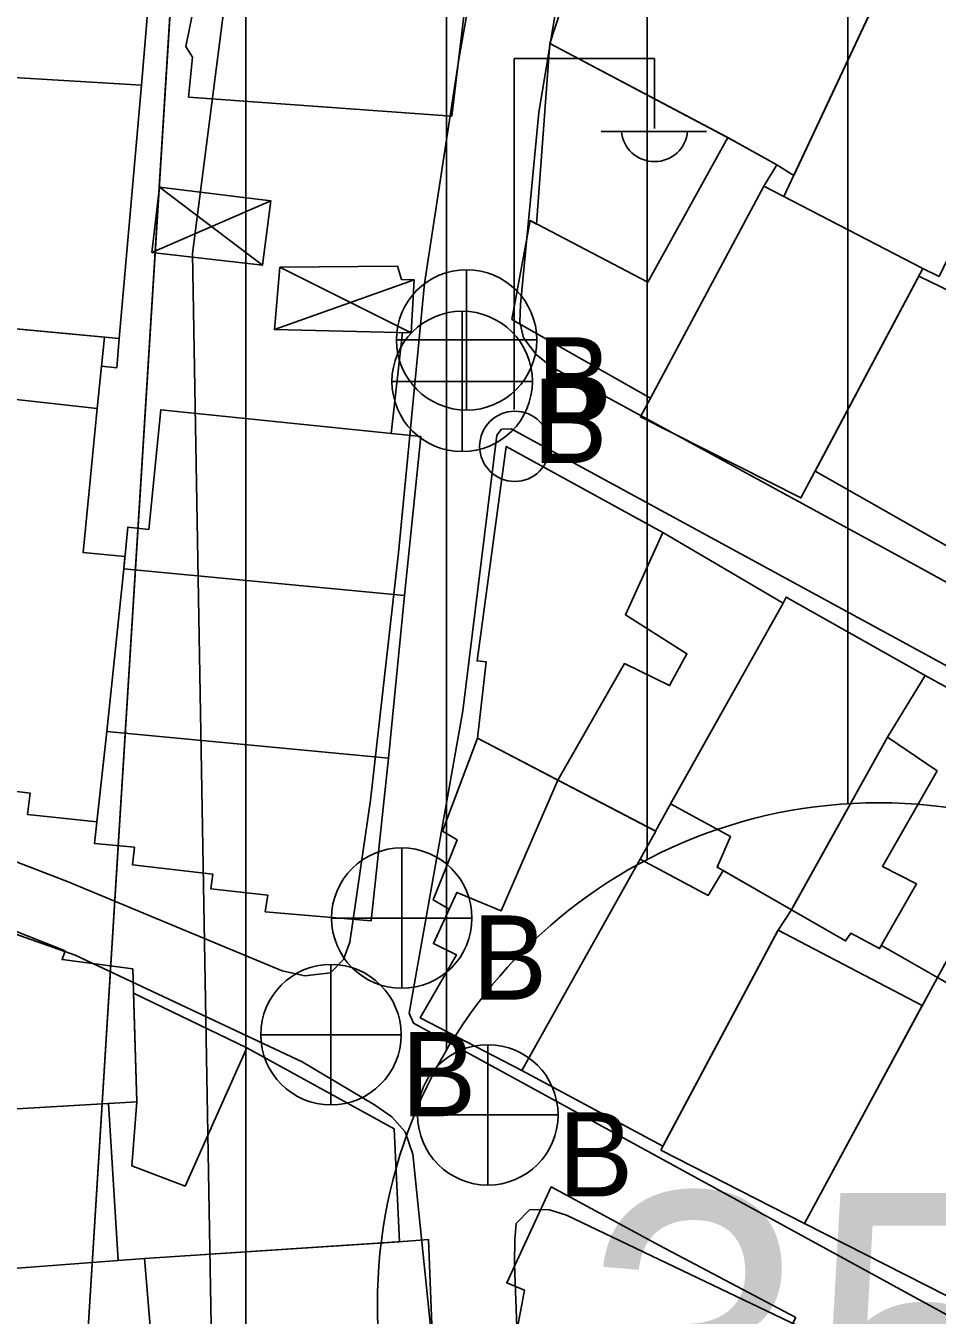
# Model space of a CAD drawing. Extents: x 417997 to 421451, y 4451742 to 4455216.
# Drawn here: x 420452.3 to 420497.7, y 4453298.8 to 4453363 of the extents above; entities that cross this region are included whole.
import ezdxf

# ---------------------------------------------------------------- set-up
doc = ezdxf.new("R2010")
doc.units = 0
for name, color, linetype in [('ADAKENARI', 7, 'Continuous'), ('B_Mesken', 7, 'Continuous'), ('B_Sundurma', 7, 'Continuous'), ('B_Teras', 7, 'Continuous'), ('PL_KON_MEV_350', 7, 'Continuous'), ('S_Elektrik_Diregi', 7, 'Continuous'), ('S_Rogar_Kapagi_Buski', 7, 'Continuous'), ('Sinir_Duvar_tek_tarafa_ait', 7, 'Continuous'), ('SM_DAIRE', 7, 'Continuous'), ('SM_TAKS', 7, 'Continuous'), ('SN_KENTSEL_DONUSUM', 7, 'Continuous'), ('TR_ORTAYOGUNKONUT', 7, 'Continuous'), ('Yol_Sose', 7, 'Continuous')]:
    doc.layers.add(name, color=color, linetype=linetype)

msp = doc.modelspace()

# ---------------------------------------------------------------- linework, layer by layer
at = {"layer": 'ADAKENARI'}
msp.add_line((420453.249, 4453263.697), (420460.695, 4453383.297), dxfattribs=at)
msp.add_line((420453.249, 4453263.697), (420460.695, 4453383.297), dxfattribs=at)
at = {"layer": 'B_Mesken'}
for points in [[(420481.23, 4453370.81), (420494.527, 4453364.027), (420490.556, 4453355.575), (420489.719, 4453356.102), (420487.276, 4453357.459), (420478.407, 4453362.148)], [(420460.394, 4453359.477), (420460.596, 4453361.473), (420460.258, 4453362.003), (420461.038, 4453365.848), (420459.878, 4453365.986), (420459.825, 4453367.629), (420458.704, 4453367.853), (420458.951, 4453369.543), (420474.499, 4453366.722), (420473.514, 4453358.517)], [(420458.057, 4453360.062), (420458.704, 4453367.853), (420446.957, 4453368.755), (420446.119, 4453360.792)], [(420490.063, 4453354.526), (420495.054, 4453365.149), (420503, 4453361.343), (420497.8, 4453350.534), (420496.996, 4453350.925)], [(420477.741, 4453353.148), (420478.407, 4453362.148), (420487.477, 4453357.346), (420489.719, 4453356.102), (420489.075, 4453355.039), (420483.419, 4453344.468), (420476.506, 4453348.391), (420477.418, 4453353.316)], [(420458.057, 4453360.062), (420456.94, 4453347.444), (420445.083, 4453348.554), (420446.119, 4453360.792)], [(420489.075, 4453355.039), (420496.996, 4453350.925), (420490.92, 4453339.498), (420482.918, 4453343.532)], [(420499.09, 4453336.587), (420491.632, 4453340.836), (420496.797, 4453350.55), (420505.11, 4453346.507)], [(420456.94, 4453347.444), (420456.827, 4453345.982), (420456.06, 4453346.06), (420455.846, 4453343.955), (420455.134, 4453336.776), (420457.225, 4453336.583), (420457.162, 4453335.969), (420456.315, 4453327.857), (420455.817, 4453323.346), (420452.365, 4453323.722), (420452.493, 4453324.782), (420449.942, 4453325.103), (420450.106, 4453326.049), (420447.273, 4453326.137), (420444.709, 4453327.965), (420444.744, 4453328.716), (420443.89, 4453329.056), (420445.204, 4453345.135), (420445.549, 4453348.511)], [(420471.155, 4453334.629), (420471.973, 4453342.555), (420459.005, 4453343.889), (420458.412, 4453337.929), (420457.374, 4453338.04), (420457.162, 4453335.969)], [(420490.026, 4453334.251), (420484.035, 4453337.78), (420476.222, 4453342.057), (420474.775, 4453331.369), (420475.236, 4453331.322), (420474.796, 4453327.526), (420478.806, 4453325.431), (420483.665, 4453322.892), (420484.548, 4453324.489), (420490.026, 4453334.251)], [(420457.162, 4453335.969), (420456.315, 4453327.857), (420470.368, 4453326.53), (420471.155, 4453334.629)], [(420497.109, 4453330.646), (420490.18, 4453334.55), (420490.026, 4453334.251), (420484.419, 4453324.255), (420487.405, 4453322.62), (420486.736, 4453321.094), (420490.447, 4453318.965), (420495.236, 4453327.579)], [(420497.109, 4453330.646), (420503.941, 4453326.879), (420497.717, 4453315.593), (420494.931, 4453317.194), (420494.839, 4453317.033), (420493.402, 4453317.798), (420493.145, 4453317.415), (420490.447, 4453318.965), (420495.236, 4453327.579)], [(420470.368, 4453326.53), (420469.501, 4453318.419), (420464.218, 4453318.87), (420464.354, 4453319.688), (420461.507, 4453320.013), (420461.609, 4453320.738), (420457.598, 4453321.209), (420457.696, 4453322.088), (420455.699, 4453322.276), (420456.315, 4453327.857)], [(420474.796, 4453327.526), (420473.047, 4453322.889), (420473.776, 4453322.448), (420472.585, 4453319.457), (420473.381, 4453318.995), (420472.601, 4453317.286), (420473.747, 4453316.728), (420471.939, 4453313.576), (420477.004, 4453310.952), (420483.689, 4453322.879)], [(420489.755, 4453317.896), (420490.447, 4453318.965), (420487.036, 4453320.922), (420486.293, 4453319.684), (420482.91, 4453321.49), (420477.004, 4453310.952), (420484.04, 4453307.192)], [(420443.639, 4453317.31), (420443.647, 4453319.889), (420449.575, 4453318.768), (420454.241, 4453316.92), (420454.092, 4453316.489), (420457.609, 4453316.024), (420457.808, 4453309.399), (420444.103, 4453308.604)], [(420483.934, 4453306.993), (420491.097, 4453303.329), (420496.963, 4453314.197), (420489.788, 4453317.956)], [(420498.156, 4453299.746), (420491.097, 4453303.329), (420497.717, 4453315.593), (420504.9, 4453311.525)], [(420463.299, 4453312.083), (420470.64, 4453308.046), (420470.905, 4453302.422), (420458.196, 4453301.586), (420456.885, 4453301.486), (420456.404, 4453309.317), (420457.808, 4453309.399), (420457.646, 4453314.807)], [(420444.425, 4453300.537), (420444.03, 4453300.425), (420443.568, 4453308.496), (420444.103, 4453308.604), (420456.404, 4453309.317), (420456.885, 4453301.486)], [(420490.656, 4453298.646), (420483.87, 4453302.235), (420478.463, 4453305.153), (420476.252, 4453300.374), (420477.132, 4453300.016), (420476.594, 4453297.092), (420477.025, 4453296.883), (420476.895, 4453291.853), (420480.351, 4453290.02), (420479.951, 4453289.317), (420483.079, 4453287.803), (420482.696, 4453287.134), (420484.064, 4453286.336), (420485.008, 4453287.637), (420488.111, 4453293.726)], [(420458.196, 4453301.586), (420458.861, 4453293.625), (420472.67, 4453294.454), (420472.357, 4453302.526), (420471.302, 4453302.449)], [(420444.425, 4453300.537), (420444.818, 4453293.044), (420458.861, 4453293.625), (420458.196, 4453301.586)]]:
    msp.add_lwpolyline(points, close=True, dxfattribs=at)
at = {"layer": 'B_Sundurma'}
for p, q in [((420458.946, 4453354.989), (420464.076, 4453351.101)), ((420464.491, 4453354.309), (420458.568, 4453351.735)), ((420471.483, 4453347.724), (420464.948, 4453350.998)), ((420464.675, 4453347.892), (420471.647, 4453350.361))]:
    msp.add_line(p, q, dxfattribs=at)
for points in [[(420458.946, 4453354.989), (420464.491, 4453354.309), (420464.076, 4453351.101), (420458.568, 4453351.735)], [(420471.483, 4453347.724), (420464.675, 4453347.892), (420464.948, 4453350.998), (420470.802, 4453351.046), (420471.009, 4453350.377), (420471.647, 4453350.361)]]:
    msp.add_lwpolyline(points, close=True, dxfattribs=at)
at = {"layer": 'B_Teras'}
for points in [[(420477.418, 4453353.316), (420483.287, 4453350.254), (420487.276, 4453357.459), (420489.719, 4453356.102), (420489.075, 4453355.039), (420483.419, 4453344.468), (420476.506, 4453348.391)], [(420456.208, 4453347.513), (420455.846, 4453343.955), (420445.204, 4453345.135), (420445.549, 4453348.511)], [(420484.035, 4453337.78), (420490.026, 4453334.251), (420484.548, 4453324.489), (420483.665, 4453322.892), (420478.806, 4453325.431), (420482.129, 4453331.241), (420484.374, 4453330.139), (420485.232, 4453331.732), (420482.173, 4453333.669)], [(420495.236, 4453327.579), (420497.704, 4453325.886), (420494.988, 4453321.12), (420496.683, 4453320.255), (420494.839, 4453317.033), (420493.402, 4453317.798), (420493.145, 4453317.415), (420490.447, 4453318.965), (420490.508, 4453319.096)], [(420483.689, 4453322.879), (420477.004, 4453310.952), (420471.939, 4453313.576), (420473.747, 4453316.728), (420472.601, 4453317.286), (420473.765, 4453319.836), (420475.977, 4453318.923), (420478.806, 4453325.431)], [(420444.103, 4453308.604), (420443.639, 4453317.31), (420449.564, 4453317.745), (420449.575, 4453318.768), (420454.241, 4453316.92), (420454.092, 4453316.489), (420457.609, 4453316.024), (420457.808, 4453309.399)], [(420457.646, 4453314.807), (420463.299, 4453312.083), (420460.222, 4453305.186), (420457.566, 4453306.206), (420457.808, 4453309.399)]]:
    msp.add_lwpolyline(points, close=True, dxfattribs=at)
at = {"layer": 'PL_KON_MEV_350'}
msp.add_lwpolyline([(420558.134, 4453332.732), (420507.149, 4453237.054), (420493.544, 4453232.783), (420461.53, 4453249.162), (420453.249, 4453263.697), (420460.695, 4453383.297), (420478.701, 4453373.953), (420511.546, 4453356.909)], close=True, dxfattribs=at)
at = {"layer": 'S_Elektrik_Diregi'}
for p, q in [((420476.618, 4453343.903), (420476.618, 4453361.404)), ((420476.618, 4453361.404), (420483.618, 4453361.404)), ((420483.618, 4453357.904), (420483.618, 4453361.404)), ((420480.958, 4453357.764), (420486.208, 4453357.764))]:
    msp.add_line(p, q, dxfattribs=at)
msp.add_circle((420476.654, 4453342.068), 1.75, dxfattribs=at)
msp.add_arc((420483.619, 4453357.916), 1.658, 184.83843, 355.14641, dxfattribs=at)
at = {"layer": 'S_Rogar_Kapagi_Buski'}
for p, q in [((420474.252, 4453350.873), (420474.252, 4453343.873)), ((420474.032, 4453348.803), (420474.032, 4453341.803)), ((420470.752, 4453347.373), (420477.752, 4453347.373)), ((420470.532, 4453345.303), (420477.532, 4453345.303)), ((420471.022, 4453322.053), (420471.022, 4453315.053)), ((420467.522, 4453318.553), (420474.522, 4453318.553)), ((420467.492, 4453316.243), (420467.492, 4453309.243)), ((420463.992, 4453312.743), (420470.992, 4453312.743)), ((420475.312, 4453312.243), (420475.312, 4453305.243)), ((420471.812, 4453308.743), (420478.812, 4453308.743))]:
    msp.add_line(p, q, dxfattribs=at)
for centre in [(420474.252, 4453347.373), (420474.032, 4453345.303), (420471.022, 4453318.553), (420467.492, 4453312.743), (420475.312, 4453308.743)]:
    msp.add_circle(centre, 3.5, dxfattribs=at)
at = {"layer": 'Sinir_Duvar_tek_tarafa_ait'}
msp.add_lwpolyline([(420471.065, 4453347.734), (420470.49, 4453342.707)], dxfattribs=at)
at = {"layer": 'SM_DAIRE'}
msp.add_circle((420494.805, 4453299.3), 25, dxfattribs=at)
msp.add_circle((420494.805, 4453299.3), 25, dxfattribs=at)
at = {"layer": 'SN_KENTSEL_DONUSUM'}
for p, q in [((420512.228, 4453755.533), (420460.593, 4453351.672)), ((420512.228, 4453755.533), (420460.593, 4453351.672)), ((420460.593, 4453351.672), (420462.437, 4453244.714)), ((420460.593, 4453351.672), (420462.437, 4453244.714))]:
    msp.add_line(p, q, dxfattribs=at)
at = {"layer": 'TR_ORTAYOGUNKONUT'}
for p, q in [((420463.249, 4453248.282), (420463.249, 4453381.972)), ((420463.249, 4453248.282), (420463.249, 4453381.972)), ((420473.249, 4453311.963), (420473.249, 4453376.783)), ((420473.249, 4453311.963), (420473.249, 4453376.783)), ((420483.249, 4453321.469), (420483.249, 4453371.593)), ((420483.249, 4453321.469), (420483.249, 4453371.593)), ((420493.249, 4453324.252), (420493.249, 4453366.404)), ((420493.249, 4453324.252), (420493.249, 4453366.404))]:
    msp.add_line(p, q, dxfattribs=at)
at = {"layer": 'Yol_Sose'}
for points in [[(420450.333, 4453386.491), (420461.781, 4453381.498), (420472.895, 4453376.02), (420474.969, 4453374.796), (420475.603, 4453374.05), (420475.84, 4453373.229), (420475.866, 4453372.564), (420473.868, 4453361.368), (420472.156, 4453350.184), (420470.861, 4453336.756), (420469.457, 4453324.435), (420468.43, 4453317.349), (420468.111, 4453316.494), (420467.474, 4453315.817), (420466.193, 4453315.672), (420465.058, 4453315.927), (420454.399, 4453320.353), (420446.159, 4453323.541)], [(420479.564, 4453369.05), (420477.849, 4453358.714), (420476.936, 4453349.129), (420476.899, 4453348.257), (420477.096, 4453347.47), (420477.716, 4453346.644), (420478.478, 4453346.037)], [(420480.769, 4453344.787), (420496.738, 4453336.083), (420509.512, 4453329.046), (420520.952, 4453322.477), (420535.811, 4453313.546), (420545.739, 4453307.839), (420547.446, 4453307.281), (420548.162, 4453307.246), (420549.284, 4453307.581), (420552.964, 4453314.603), (420560.393, 4453326.991), (420562.642, 4453331.265), (420562.749, 4453332.337), (420562.602, 4453332.889), (420557.252, 4453335.799), (420542.637, 4453342.138), (420528.062, 4453349.366), (420512.887, 4453356.666), (420497.294, 4453364.07)], [(420480.769, 4453344.787), (420478.478, 4453346.037)], [(420526.081, 4453284.558), (420502.984, 4453296.149), (420471.611, 4453313.312), (420471.393, 4453313.817), (420474.064, 4453328.888), (420475.754, 4453342.625), (420475.999, 4453342.918), (420476.473, 4453342.936), (420498.061, 4453331.188), (420528.237, 4453314.576), (420546.775, 4453304.052), (420547.157, 4453303.574), (420547.094, 4453303.001), (420543.665, 4453296.396)], [(420442.943, 4453310.944), (420442.897, 4453313.502), (420442.857, 4453315.355), (420442.996, 4453316.876), (420443.119, 4453317.72), (420443.559, 4453318.56), (420444.43, 4453319.446), (420445.75, 4453319.636), (420446.609, 4453319.584), (420454.739, 4453316.701), (420466.051, 4453311.386), (420469.667, 4453309.248)], [(420469.667, 4453309.248), (420470.526, 4453308.64), (420471.186, 4453307.9), (420471.567, 4453306.789), (420472.497, 4453297.74), (420472.779, 4453285.259), (420473.401, 4453274.663), (420474.17, 4453262.212), (420474.905, 4453253.347), (420475.085, 4453245.743), (420475.246, 4453242.24), (420475.469, 4453239.989), (420475.385, 4453239.483), (420474.923, 4453239.136), (420474.162, 4453239.095), (420464.377, 4453241.469), (420455.716, 4453242.404), (420451.706, 4453242.933), (420447.85, 4453243.642), (420446.925, 4453244.089), (420446.505, 4453244.882), (420446.502, 4453256.618)], [(420477.113, 4453288.813), (420476.64, 4453301.306), (420476.649, 4453302.539), (420476.729, 4453303.327), (420477.4, 4453304.024), (420478.393, 4453304.007), (420479.228, 4453303.744), (420493.444, 4453296.951)]]:
    msp.add_lwpolyline(points, dxfattribs=at)

# ---------------------------------------------------------------- texts
at = {"layer": 'S_Rogar_Kapagi_Buski'}
for p in [(420477.752, 4453343.308), (420477.532, 4453341.238), (420474.522, 4453314.488), (420470.992, 4453308.678), (420478.812, 4453304.678)]:
    msp.add_text('B', height=4.2, dxfattribs=at).set_placement(p)
at = {"layer": 'SM_TAKS'}
msp.add_text('350', height=15, dxfattribs=at).set_placement((420480.064, 4453289.856))
msp.add_text('350', height=15, dxfattribs=at).set_placement((420480.064, 4453289.856))

doc.saveas('drawing.dxf')
